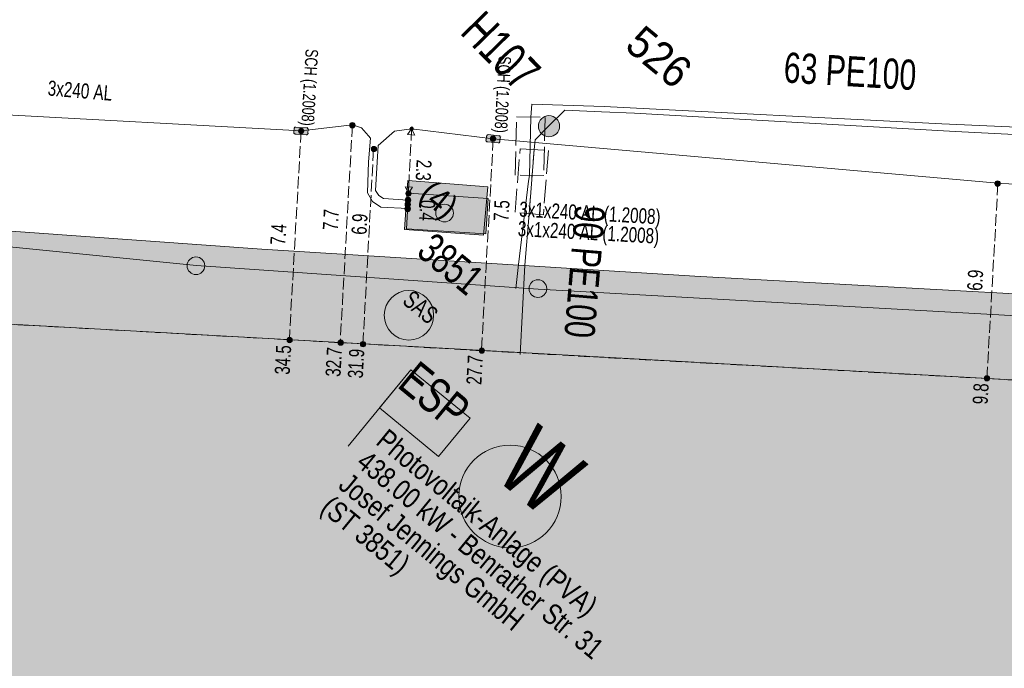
# Model space of a CAD drawing. Header units: metres. Extents: x -740 to 758, y -633 to 854.
# Tile 781 of 1056: x -63 to -28, y 199 to 222. Entities that reach past the tile are written whole.
import ezdxf

# ---------------------------------------------------------------- set-up
doc = ezdxf.new("R2010")
doc.units = ezdxf.units.M
doc.header["$MEASUREMENT"] = 0
for name, pattern in [('208_208_208_416', [1.04, 0.208, -0.208, 0.208, -0.416]), ('416_125', [0.5408, 0.416, -0.1248]), ('416_416', [0.832, 0.416, -0.416]), ('832_208', [1.04, 0.832, -0.208])]:
    doc.linetypes.add(name, pattern=pattern)
for name, color, linetype in [('Gas.LOVION', 7, 'Continuous'), ('Gis.LOVION', 7, 'Continuous'), ('Grundkarte.LOVION', 7, 'Continuous'), ('Grundkarte_Text.LOVION', 7, 'Continuous'), ('Strom.LOVION', 7, 'Continuous'), ('StromBemass.LOVION', 7, 'Continuous'), ('Wasser.LOVION', 7, 'Continuous')]:
    doc.layers.add(name, color=color, linetype=linetype)
doc.styles.add('ERSTELLTER_STIL_1', font='arial.ttf')

msp = doc.modelspace()

# ---------------------------------------------------------------- hatches: boundary and pattern name
at = {"layer": 'Gas.LOVION', "linetype": 'Continuous', "lineweight": 13}
msp.add_hatch(color=7, dxfattribs=at).paths.add_polyline_path([(-45.041, 212.587), (-45.787, 212.661), (-45.825, 212.288), (-45.079, 212.214)])
at = {"layer": 'Gis.LOVION', "linetype": 'Continuous', "lineweight": 18}
msp.add_hatch(color=41, dxfattribs=at).paths.add_polyline_path([(-46.474, 214.545), (-46.389, 215.795), (-49.216, 215.991), (-49.285, 214.728)])
at = {"layer": 'Grundkarte.LOVION', "linetype": 'Continuous', "lineweight": 18}
for points in [[(-20.707, 175.006), (-18.759, 208.89), (-18.583, 211.922), (-39.087, 213.051), (-54.401, 214.006), (-70.98, 215.193), (-70.956, 215.55), (-88.908, 216.573), (-89.159, 212.795), (-89.484, 212.793), (-89.901, 205.275), (-92.251, 205.429), (-92.441, 201.923), (-90.064, 201.801), (-90.189, 199.749), (-92.571, 199.93), (-92.76, 196.424), (-90.384, 196.302), (-90.731, 190.179), (-93.107, 190.301), (-93.297, 186.795), (-90.92, 186.673), (-91.299, 179.661), (-91.334, 179.421), (-94.281, 179.635), (-95.067, 165.904), (-78.303, 164.942), (-78.509, 161.611), (-66.115, 160.902), (-64.277, 164.776), (-63.329, 164.75), (-53.935, 160.26), (-52.065, 164.108), (-51.084, 164.056), (-41.69, 159.566), (-39.852, 163.44), (-38.904, 163.415), (-29.503, 158.866), (-21.66, 158.45), (-21.322, 164.365)], [(-49.23, 216.433), (-49.357, 214.706), (-46.559, 214.507), (-46.4, 216.207)]]:
    msp.add_hatch(color=254, dxfattribs=at).paths.add_polyline_path(points)
at = {"layer": 'Strom.LOVION', "linetype": 'Continuous', "lineweight": 13}
for points in [[(-52.811, 218.3), (-53.198, 218.321), (-53.227, 218.318), (-53.253, 218.286), (-53.251, 218.257), (-53.268, 218.137), (-53.265, 218.107), (-53.217, 218.068), (-53.188, 218.071), (-52.831, 218.047), (-52.802, 218.049), (-52.762, 218.098), (-52.765, 218.127), (-52.76, 218.231), (-52.747, 218.247), (-52.779, 218.273), (-52.782, 218.303)], [(-46.016, 218.018), (-46.389, 218.056), (-46.418, 218.053), (-46.458, 218.005), (-46.459, 217.871), (-46.473, 217.855), (-46.47, 217.826), (-46.438, 217.8), (-46.408, 217.803), (-46.035, 217.765), (-46.006, 217.768), (-45.979, 217.8), (-45.982, 217.829), (-45.964, 217.949), (-45.951, 217.965), (-45.983, 217.992), (-45.986, 218.021)]]:
    msp.add_hatch(color=7, dxfattribs=at).paths.add_polyline_path(points)
at = {"layer": 'Strom.LOVION', "linetype": 'Continuous', "lineweight": 18}
for points in [[(-49.162, 215.372), (-49.155, 215.382), (-49.149, 215.394), (-49.144, 215.405), (-49.141, 215.418), (-49.139, 215.43), (-49.139, 215.443), (-49.141, 215.456), (-49.144, 215.468), (-49.149, 215.48), (-49.155, 215.491), (-49.163, 215.501), (-49.171, 215.511), (-49.181, 215.519), (-49.192, 215.526), (-49.204, 215.531), (-49.216, 215.535), (-49.228, 215.537), (-49.241, 215.538), (-49.254, 215.537), (-49.266, 215.535), (-49.278, 215.531), (-49.29, 215.525), (-49.301, 215.518), (-49.31, 215.51), (-49.319, 215.501), (-49.326, 215.491), (-49.333, 215.479), (-49.337, 215.468), (-49.34, 215.455), (-49.342, 215.443), (-49.342, 215.43), (-49.34, 215.417), (-49.337, 215.405), (-49.332, 215.393), (-49.326, 215.382), (-49.319, 215.372), (-49.31, 215.362), (-49.3, 215.354), (-49.289, 215.347), (-49.278, 215.342), (-49.266, 215.338), (-49.253, 215.336), (-49.24, 215.335), (-49.228, 215.336), (-49.215, 215.338), (-49.203, 215.342), (-49.191, 215.348), (-49.181, 215.355), (-49.171, 215.363)], [(-49.15, 215.672), (-49.142, 215.682), (-49.136, 215.693), (-49.132, 215.705), (-49.128, 215.718), (-49.127, 215.73), (-49.127, 215.743), (-49.129, 215.755), (-49.132, 215.768), (-49.136, 215.779), (-49.143, 215.791), (-49.15, 215.801), (-49.159, 215.81), (-49.169, 215.818), (-49.179, 215.825), (-49.191, 215.83), (-49.203, 215.834), (-49.215, 215.836), (-49.228, 215.837), (-49.241, 215.836), (-49.253, 215.834), (-49.265, 215.83), (-49.277, 215.824), (-49.287, 215.818), (-49.297, 215.81), (-49.306, 215.8), (-49.313, 215.79), (-49.319, 215.779), (-49.324, 215.767), (-49.327, 215.755), (-49.329, 215.742), (-49.329, 215.729), (-49.327, 215.717), (-49.324, 215.705), (-49.319, 215.693), (-49.313, 215.682), (-49.305, 215.671), (-49.297, 215.662), (-49.287, 215.654), (-49.276, 215.647), (-49.265, 215.642), (-49.253, 215.638), (-49.24, 215.636), (-49.227, 215.635), (-49.215, 215.636), (-49.202, 215.638), (-49.19, 215.642), (-49.179, 215.648), (-49.168, 215.655), (-49.158, 215.663)]]:
    msp.add_hatch(color=1, dxfattribs=at).paths.add_polyline_path(points)
at = {"layer": 'StromBemass.LOVION', "linetype": 'Continuous', "lineweight": 13}
for points in [[(-51.121, 218.327), (-51.114, 218.337), (-51.108, 218.347), (-51.104, 218.359), (-51.101, 218.37), (-51.1, 218.382), (-51.1, 218.394), (-51.101, 218.406), (-51.104, 218.418), (-51.109, 218.429), (-51.114, 218.439), (-51.121, 218.449), (-51.13, 218.458), (-51.139, 218.465), (-51.149, 218.472), (-51.16, 218.477), (-51.171, 218.48), (-51.183, 218.483), (-51.195, 218.483), (-51.207, 218.482), (-51.219, 218.48), (-51.23, 218.476), (-51.241, 218.471), (-51.251, 218.465), (-51.26, 218.457), (-51.269, 218.448), (-51.276, 218.439), (-51.281, 218.428), (-51.286, 218.417), (-51.289, 218.405), (-51.29, 218.393), (-51.29, 218.382), (-51.288, 218.37), (-51.285, 218.358), (-51.281, 218.347), (-51.275, 218.336), (-51.268, 218.327), (-51.26, 218.318), (-51.251, 218.31), (-51.241, 218.304), (-51.23, 218.299), (-51.218, 218.295), (-51.206, 218.293), (-51.194, 218.292), (-51.183, 218.293), (-51.171, 218.295), (-51.159, 218.299), (-51.149, 218.304), (-51.138, 218.311), (-51.129, 218.318)], [(-51.146, 218.352), (-51.142, 218.359), (-51.138, 218.365), (-51.135, 218.373), (-51.133, 218.38), (-51.132, 218.388), (-51.132, 218.396), (-51.133, 218.403), (-51.135, 218.411), (-51.138, 218.418), (-51.142, 218.425), (-51.147, 218.431), (-51.152, 218.437), (-51.158, 218.442), (-51.165, 218.446), (-51.172, 218.449), (-51.179, 218.452), (-51.187, 218.453), (-51.194, 218.453), (-51.202, 218.453), (-51.21, 218.451), (-51.217, 218.449), (-51.224, 218.446), (-51.231, 218.441), (-51.237, 218.437), (-51.242, 218.431), (-51.246, 218.425), (-51.25, 218.418), (-51.253, 218.411), (-51.255, 218.403), (-51.256, 218.395), (-51.256, 218.388), (-51.255, 218.38), (-51.253, 218.372), (-51.25, 218.365), (-51.246, 218.358), (-51.242, 218.352), (-51.236, 218.346), (-51.23, 218.341), (-51.224, 218.337), (-51.217, 218.334), (-51.209, 218.332), (-51.202, 218.33), (-51.194, 218.33), (-51.186, 218.33), (-51.179, 218.332), (-51.171, 218.334), (-51.164, 218.338), (-51.158, 218.342), (-51.152, 218.347)], [(-49.049, 218.225), (-49.045, 218.232), (-49.041, 218.239), (-49.038, 218.246), (-49.036, 218.254), (-49.035, 218.261), (-49.035, 218.269), (-49.036, 218.277), (-49.038, 218.284), (-49.041, 218.292), (-49.045, 218.299), (-49.05, 218.305), (-49.055, 218.311), (-49.061, 218.316), (-49.068, 218.32), (-49.075, 218.323), (-49.082, 218.325), (-49.09, 218.327), (-49.098, 218.327), (-49.105, 218.327), (-49.113, 218.325), (-49.121, 218.323), (-49.128, 218.32), (-49.134, 218.315), (-49.14, 218.31), (-49.146, 218.305), (-49.15, 218.298), (-49.154, 218.291), (-49.157, 218.284), (-49.159, 218.276), (-49.16, 218.269), (-49.16, 218.261), (-49.159, 218.253), (-49.157, 218.246), (-49.154, 218.238), (-49.15, 218.231), (-49.145, 218.225), (-49.14, 218.219), (-49.134, 218.214), (-49.127, 218.21), (-49.12, 218.207), (-49.113, 218.205), (-49.105, 218.203), (-49.097, 218.203), (-49.089, 218.203), (-49.082, 218.205), (-49.074, 218.207), (-49.067, 218.21), (-49.061, 218.215), (-49.055, 218.22)], [(-52.933, 218.124), (-52.926, 218.134), (-52.92, 218.144), (-52.916, 218.155), (-52.913, 218.166), (-52.912, 218.178), (-52.912, 218.19), (-52.913, 218.201), (-52.916, 218.213), (-52.921, 218.224), (-52.926, 218.234), (-52.933, 218.243), (-52.941, 218.252), (-52.95, 218.259), (-52.96, 218.266), (-52.971, 218.271), (-52.982, 218.274), (-52.994, 218.276), (-53.006, 218.277), (-53.017, 218.276), (-53.029, 218.274), (-53.04, 218.27), (-53.051, 218.265), (-53.06, 218.259), (-53.069, 218.252), (-53.077, 218.243), (-53.084, 218.233), (-53.09, 218.223), (-53.094, 218.212), (-53.097, 218.201), (-53.099, 218.189), (-53.099, 218.177), (-53.097, 218.166), (-53.094, 218.154), (-53.09, 218.144), (-53.084, 218.133), (-53.077, 218.124), (-53.069, 218.115), (-53.06, 218.108), (-53.05, 218.102), (-53.039, 218.097), (-53.028, 218.093), (-53.017, 218.091), (-53.005, 218.09), (-52.993, 218.091), (-52.982, 218.093), (-52.971, 218.097), (-52.96, 218.102), (-52.95, 218.108), (-52.941, 218.116)], [(-52.96, 218.146), (-52.955, 218.152), (-52.951, 218.159), (-52.948, 218.167), (-52.946, 218.175), (-52.945, 218.183), (-52.945, 218.191), (-52.946, 218.199), (-52.948, 218.206), (-52.951, 218.214), (-52.955, 218.221), (-52.96, 218.227), (-52.965, 218.233), (-52.972, 218.238), (-52.978, 218.242), (-52.986, 218.246), (-52.993, 218.248), (-53.001, 218.25), (-53.009, 218.25), (-53.017, 218.25), (-53.025, 218.248), (-53.033, 218.246), (-53.04, 218.242), (-53.047, 218.238), (-53.053, 218.233), (-53.058, 218.227), (-53.063, 218.22), (-53.067, 218.213), (-53.07, 218.206), (-53.072, 218.198), (-53.073, 218.19), (-53.073, 218.182), (-53.072, 218.174), (-53.07, 218.166), (-53.067, 218.159), (-53.063, 218.152), (-53.058, 218.145), (-53.053, 218.14), (-53.046, 218.135), (-53.04, 218.13), (-53.032, 218.127), (-53.025, 218.124), (-53.017, 218.123), (-53.009, 218.122), (-53.001, 218.123), (-52.993, 218.124), (-52.985, 218.127), (-52.978, 218.13), (-52.971, 218.135), (-52.965, 218.14)], [(-46.149, 217.853), (-46.142, 217.862), (-46.137, 217.873), (-46.132, 217.884), (-46.13, 217.895), (-46.128, 217.907), (-46.128, 217.919), (-46.13, 217.93), (-46.133, 217.942), (-46.137, 217.953), (-46.143, 217.963), (-46.15, 217.972), (-46.158, 217.981), (-46.167, 217.989), (-46.177, 217.995), (-46.188, 218), (-46.199, 218.003), (-46.21, 218.006), (-46.222, 218.006), (-46.234, 218.006), (-46.245, 218.003), (-46.257, 218), (-46.267, 217.995), (-46.277, 217.988), (-46.286, 217.981), (-46.294, 217.972), (-46.301, 217.962), (-46.307, 217.952), (-46.311, 217.941), (-46.314, 217.93), (-46.315, 217.918), (-46.315, 217.906), (-46.314, 217.895), (-46.311, 217.883), (-46.307, 217.872), (-46.301, 217.862), (-46.294, 217.852), (-46.286, 217.844), (-46.277, 217.836), (-46.267, 217.83), (-46.256, 217.825), (-46.245, 217.821), (-46.233, 217.819), (-46.222, 217.819), (-46.21, 217.819), (-46.198, 217.822), (-46.187, 217.825), (-46.176, 217.83), (-46.166, 217.837), (-46.157, 217.844)], [(-46.165, 217.869), (-46.161, 217.875), (-46.157, 217.882), (-46.154, 217.89), (-46.152, 217.897), (-46.151, 217.905), (-46.151, 217.913), (-46.152, 217.921), (-46.154, 217.929), (-46.157, 217.936), (-46.161, 217.943), (-46.165, 217.95), (-46.171, 217.955), (-46.177, 217.96), (-46.184, 217.965), (-46.191, 217.968), (-46.199, 217.97), (-46.206, 217.972), (-46.214, 217.972), (-46.222, 217.972), (-46.23, 217.97), (-46.238, 217.968), (-46.245, 217.964), (-46.252, 217.96), (-46.258, 217.955), (-46.263, 217.949), (-46.268, 217.943), (-46.272, 217.936), (-46.274, 217.928), (-46.276, 217.921), (-46.277, 217.913), (-46.277, 217.905), (-46.276, 217.897), (-46.274, 217.889), (-46.271, 217.882), (-46.268, 217.875), (-46.263, 217.868), (-46.257, 217.863), (-46.251, 217.858), (-46.244, 217.853), (-46.237, 217.85), (-46.23, 217.848), (-46.222, 217.846), (-46.214, 217.846), (-46.206, 217.846), (-46.198, 217.848), (-46.191, 217.85), (-46.183, 217.854), (-46.177, 217.858), (-46.171, 217.863)], [(-50.361, 217.49), (-50.354, 217.5), (-50.348, 217.51), (-50.344, 217.521), (-50.341, 217.532), (-50.34, 217.544), (-50.34, 217.555), (-50.341, 217.567), (-50.344, 217.578), (-50.348, 217.589), (-50.354, 217.599), (-50.361, 217.609), (-50.369, 217.617), (-50.378, 217.625), (-50.388, 217.631), (-50.399, 217.636), (-50.41, 217.64), (-50.421, 217.642), (-50.433, 217.642), (-50.445, 217.642), (-50.456, 217.639), (-50.467, 217.636), (-50.478, 217.631), (-50.488, 217.625), (-50.497, 217.617), (-50.505, 217.608), (-50.511, 217.599), (-50.517, 217.589), (-50.521, 217.578), (-50.524, 217.566), (-50.526, 217.555), (-50.526, 217.543), (-50.524, 217.532), (-50.521, 217.52), (-50.517, 217.509), (-50.511, 217.499), (-50.504, 217.49), (-50.496, 217.481), (-50.487, 217.474), (-50.477, 217.467), (-50.467, 217.463), (-50.456, 217.459), (-50.444, 217.457), (-50.432, 217.456), (-50.421, 217.457), (-50.409, 217.459), (-50.398, 217.463), (-50.387, 217.468), (-50.378, 217.474), (-50.369, 217.482)], [(-50.396, 217.501), (-50.392, 217.508), (-50.388, 217.515), (-50.385, 217.522), (-50.383, 217.53), (-50.382, 217.537), (-50.382, 217.545), (-50.383, 217.553), (-50.385, 217.56), (-50.388, 217.568), (-50.392, 217.574), (-50.396, 217.581), (-50.402, 217.586), (-50.408, 217.591), (-50.414, 217.596), (-50.422, 217.599), (-50.429, 217.601), (-50.437, 217.603), (-50.444, 217.603), (-50.452, 217.603), (-50.46, 217.601), (-50.467, 217.599), (-50.474, 217.595), (-50.481, 217.591), (-50.487, 217.586), (-50.492, 217.581), (-50.497, 217.574), (-50.501, 217.567), (-50.504, 217.56), (-50.505, 217.552), (-50.506, 217.545), (-50.506, 217.537), (-50.505, 217.529), (-50.503, 217.522), (-50.5, 217.514), (-50.497, 217.507), (-50.492, 217.501), (-50.487, 217.495), (-50.481, 217.49), (-50.474, 217.486), (-50.467, 217.483), (-50.46, 217.481), (-50.452, 217.479), (-50.444, 217.479), (-50.436, 217.479), (-50.429, 217.481), (-50.421, 217.483), (-50.414, 217.487), (-50.407, 217.491), (-50.401, 217.496)], [(-28.308, 216.267), (-28.301, 216.277), (-28.295, 216.287), (-28.291, 216.298), (-28.288, 216.31), (-28.286, 216.322), (-28.287, 216.334), (-28.288, 216.346), (-28.291, 216.357), (-28.295, 216.368), (-28.301, 216.379), (-28.308, 216.388), (-28.317, 216.397), (-28.326, 216.405), (-28.336, 216.411), (-28.347, 216.416), (-28.358, 216.42), (-28.37, 216.422), (-28.382, 216.423), (-28.394, 216.422), (-28.405, 216.42), (-28.417, 216.416), (-28.428, 216.411), (-28.438, 216.404), (-28.447, 216.397), (-28.455, 216.388), (-28.462, 216.378), (-28.468, 216.368), (-28.472, 216.357), (-28.475, 216.345), (-28.476, 216.333), (-28.476, 216.321), (-28.475, 216.309), (-28.472, 216.298), (-28.467, 216.287), (-28.462, 216.276), (-28.455, 216.267), (-28.446, 216.258), (-28.437, 216.25), (-28.427, 216.244), (-28.416, 216.239), (-28.405, 216.235), (-28.393, 216.233), (-28.381, 216.232), (-28.369, 216.233), (-28.358, 216.235), (-28.346, 216.239), (-28.335, 216.244), (-28.325, 216.251), (-28.316, 216.258)], [(-28.323, 216.288), (-28.318, 216.294), (-28.314, 216.301), (-28.312, 216.308), (-28.31, 216.316), (-28.309, 216.324), (-28.309, 216.331), (-28.31, 216.339), (-28.312, 216.347), (-28.315, 216.354), (-28.318, 216.361), (-28.323, 216.367), (-28.328, 216.372), (-28.334, 216.377), (-28.341, 216.381), (-28.348, 216.385), (-28.355, 216.387), (-28.363, 216.389), (-28.371, 216.389), (-28.378, 216.389), (-28.386, 216.387), (-28.393, 216.385), (-28.4, 216.381), (-28.407, 216.377), (-28.413, 216.372), (-28.418, 216.366), (-28.423, 216.36), (-28.426, 216.353), (-28.429, 216.346), (-28.431, 216.339), (-28.432, 216.331), (-28.432, 216.323), (-28.431, 216.316), (-28.429, 216.308), (-28.426, 216.301), (-28.422, 216.294), (-28.418, 216.288), (-28.412, 216.282), (-28.406, 216.277), (-28.4, 216.273), (-28.393, 216.27), (-28.386, 216.268), (-28.378, 216.266), (-28.37, 216.266), (-28.362, 216.266), (-28.355, 216.268), (-28.347, 216.27), (-28.34, 216.273), (-28.334, 216.278), (-28.328, 216.282)], [(-49.139, 215.917), (-49.132, 215.927), (-49.127, 215.937), (-49.122, 215.948), (-49.12, 215.96), (-49.118, 215.971), (-49.118, 215.983), (-49.12, 215.995), (-49.123, 216.006), (-49.127, 216.017), (-49.133, 216.027), (-49.14, 216.037), (-49.148, 216.045), (-49.157, 216.053), (-49.167, 216.059), (-49.177, 216.064), (-49.189, 216.068), (-49.2, 216.07), (-49.212, 216.07), (-49.224, 216.07), (-49.235, 216.067), (-49.246, 216.064), (-49.257, 216.059), (-49.267, 216.052), (-49.276, 216.045), (-49.284, 216.036), (-49.291, 216.027), (-49.296, 216.016), (-49.301, 216.005), (-49.304, 215.994), (-49.305, 215.982), (-49.305, 215.971), (-49.303, 215.959), (-49.301, 215.948), (-49.296, 215.937), (-49.29, 215.926), (-49.284, 215.917), (-49.275, 215.908), (-49.266, 215.901), (-49.256, 215.895), (-49.246, 215.89), (-49.235, 215.886), (-49.223, 215.884), (-49.211, 215.883), (-49.2, 215.884), (-49.188, 215.886), (-49.177, 215.89), (-49.166, 215.895), (-49.156, 215.901), (-49.147, 215.909)], [(-49.165, 215.946), (-49.161, 215.953), (-49.157, 215.959), (-49.154, 215.967), (-49.152, 215.974), (-49.151, 215.982), (-49.151, 215.99), (-49.152, 215.998), (-49.154, 216.006), (-49.157, 216.013), (-49.161, 216.02), (-49.166, 216.026), (-49.171, 216.032), (-49.177, 216.037), (-49.184, 216.041), (-49.191, 216.044), (-49.199, 216.047), (-49.206, 216.048), (-49.214, 216.049), (-49.222, 216.048), (-49.23, 216.047), (-49.237, 216.044), (-49.244, 216.041), (-49.251, 216.037), (-49.257, 216.032), (-49.263, 216.026), (-49.267, 216.019), (-49.271, 216.013), (-49.274, 216.005), (-49.276, 215.998), (-49.277, 215.99), (-49.277, 215.982), (-49.276, 215.974), (-49.274, 215.966), (-49.271, 215.959), (-49.267, 215.952), (-49.262, 215.946), (-49.257, 215.94), (-49.251, 215.935), (-49.244, 215.931), (-49.237, 215.928), (-49.229, 215.925), (-49.222, 215.924), (-49.214, 215.923), (-49.206, 215.924), (-49.198, 215.925), (-49.191, 215.928), (-49.184, 215.931), (-49.177, 215.935), (-49.171, 215.94)], [(-49.165, 215.946), (-49.161, 215.953), (-49.157, 215.959), (-49.154, 215.967), (-49.152, 215.974), (-49.151, 215.982), (-49.151, 215.99), (-49.152, 215.998), (-49.154, 216.006), (-49.157, 216.013), (-49.161, 216.02), (-49.166, 216.026), (-49.171, 216.032), (-49.177, 216.037), (-49.184, 216.041), (-49.191, 216.044), (-49.199, 216.047), (-49.206, 216.048), (-49.214, 216.049), (-49.222, 216.048), (-49.23, 216.047), (-49.237, 216.044), (-49.244, 216.041), (-49.251, 216.037), (-49.257, 216.032), (-49.263, 216.026), (-49.267, 216.019), (-49.271, 216.013), (-49.274, 216.005), (-49.276, 215.998), (-49.277, 215.99), (-49.277, 215.982), (-49.276, 215.974), (-49.274, 215.966), (-49.271, 215.959), (-49.267, 215.952), (-49.262, 215.946), (-49.257, 215.94), (-49.251, 215.935), (-49.244, 215.931), (-49.237, 215.928), (-49.229, 215.925), (-49.222, 215.924), (-49.214, 215.923), (-49.206, 215.924), (-49.198, 215.925), (-49.191, 215.928), (-49.184, 215.931), (-49.177, 215.935), (-49.171, 215.94)], [(-49.165, 215.526), (-49.158, 215.536), (-49.152, 215.546), (-49.148, 215.557), (-49.145, 215.569), (-49.143, 215.58), (-49.143, 215.592), (-49.145, 215.604), (-49.148, 215.616), (-49.152, 215.627), (-49.158, 215.637), (-49.165, 215.647), (-49.173, 215.655), (-49.182, 215.663), (-49.192, 215.669), (-49.203, 215.674), (-49.215, 215.678), (-49.226, 215.68), (-49.238, 215.681), (-49.25, 215.68), (-49.262, 215.678), (-49.273, 215.674), (-49.284, 215.669), (-49.294, 215.662), (-49.303, 215.655), (-49.311, 215.646), (-49.318, 215.636), (-49.324, 215.626), (-49.328, 215.615), (-49.331, 215.603), (-49.332, 215.592), (-49.332, 215.58), (-49.331, 215.568), (-49.328, 215.556), (-49.323, 215.545), (-49.318, 215.535), (-49.311, 215.525), (-49.302, 215.517), (-49.293, 215.509), (-49.283, 215.503), (-49.272, 215.498), (-49.261, 215.494), (-49.249, 215.492), (-49.237, 215.491), (-49.226, 215.492), (-49.214, 215.494), (-49.203, 215.498), (-49.192, 215.503), (-49.182, 215.51), (-49.173, 215.517)], [(-49.189, 215.535), (-49.184, 215.542), (-49.18, 215.549), (-49.177, 215.556), (-49.176, 215.563), (-49.175, 215.571), (-49.175, 215.579), (-49.176, 215.587), (-49.178, 215.594), (-49.181, 215.601), (-49.184, 215.608), (-49.189, 215.614), (-49.194, 215.62), (-49.2, 215.625), (-49.207, 215.629), (-49.214, 215.632), (-49.221, 215.635), (-49.229, 215.636), (-49.237, 215.637), (-49.244, 215.636), (-49.252, 215.635), (-49.26, 215.632), (-49.267, 215.629), (-49.273, 215.625), (-49.279, 215.62), (-49.284, 215.614), (-49.289, 215.608), (-49.293, 215.601), (-49.296, 215.594), (-49.297, 215.586), (-49.298, 215.578), (-49.298, 215.571), (-49.297, 215.563), (-49.295, 215.555), (-49.293, 215.548), (-49.289, 215.541), (-49.284, 215.535), (-49.279, 215.529), (-49.273, 215.524), (-49.266, 215.52), (-49.259, 215.517), (-49.252, 215.515), (-49.244, 215.513), (-49.236, 215.513), (-49.229, 215.513), (-49.221, 215.515), (-49.214, 215.517), (-49.206, 215.52), (-49.2, 215.525), (-49.194, 215.53)], [(-53.343, 210.737), (-53.336, 210.747), (-53.331, 210.757), (-53.326, 210.768), (-53.323, 210.779), (-53.322, 210.79), (-53.322, 210.802), (-53.324, 210.814), (-53.327, 210.825), (-53.331, 210.836), (-53.336, 210.846), (-53.343, 210.855), (-53.351, 210.863), (-53.36, 210.871), (-53.37, 210.877), (-53.381, 210.882), (-53.392, 210.885), (-53.403, 210.888), (-53.415, 210.888), (-53.426, 210.888), (-53.438, 210.885), (-53.449, 210.882), (-53.459, 210.877), (-53.469, 210.87), (-53.478, 210.863), (-53.486, 210.855), (-53.492, 210.845), (-53.498, 210.835), (-53.502, 210.824), (-53.505, 210.813), (-53.507, 210.801), (-53.507, 210.79), (-53.505, 210.778), (-53.502, 210.767), (-53.498, 210.756), (-53.492, 210.746), (-53.485, 210.737), (-53.477, 210.728), (-53.468, 210.721), (-53.459, 210.715), (-53.448, 210.71), (-53.437, 210.706), (-53.426, 210.704), (-53.414, 210.703), (-53.402, 210.704), (-53.391, 210.706), (-53.38, 210.71), (-53.37, 210.715), (-53.36, 210.721), (-53.351, 210.729)], [(-53.371, 210.761), (-53.366, 210.767), (-53.363, 210.774), (-53.36, 210.781), (-53.358, 210.789), (-53.357, 210.796), (-53.357, 210.804), (-53.358, 210.812), (-53.36, 210.819), (-53.363, 210.826), (-53.367, 210.833), (-53.371, 210.839), (-53.376, 210.845), (-53.382, 210.849), (-53.389, 210.854), (-53.396, 210.857), (-53.403, 210.859), (-53.411, 210.861), (-53.418, 210.861), (-53.426, 210.86), (-53.433, 210.859), (-53.441, 210.857), (-53.448, 210.853), (-53.454, 210.849), (-53.46, 210.844), (-53.465, 210.839), (-53.47, 210.832), (-53.473, 210.826), (-53.476, 210.819), (-53.478, 210.811), (-53.479, 210.804), (-53.479, 210.796), (-53.478, 210.788), (-53.476, 210.781), (-53.473, 210.774), (-53.469, 210.767), (-53.465, 210.761), (-53.46, 210.755), (-53.454, 210.75), (-53.447, 210.746), (-53.44, 210.743), (-53.433, 210.741), (-53.425, 210.739), (-53.418, 210.739), (-53.41, 210.739), (-53.403, 210.741), (-53.395, 210.743), (-53.388, 210.747), (-53.382, 210.751), (-53.376, 210.756)], [(-53.369, 210.759), (-53.364, 210.765), (-53.361, 210.771), (-53.358, 210.779), (-53.356, 210.786), (-53.355, 210.794), (-53.355, 210.801), (-53.356, 210.809), (-53.358, 210.816), (-53.361, 210.824), (-53.365, 210.83), (-53.369, 210.837), (-53.374, 210.842), (-53.38, 210.847), (-53.387, 210.851), (-53.394, 210.854), (-53.401, 210.857), (-53.409, 210.858), (-53.416, 210.859), (-53.424, 210.858), (-53.431, 210.857), (-53.439, 210.854), (-53.446, 210.851), (-53.452, 210.847), (-53.458, 210.842), (-53.463, 210.836), (-53.468, 210.83), (-53.472, 210.823), (-53.474, 210.816), (-53.476, 210.809), (-53.477, 210.801), (-53.477, 210.793), (-53.476, 210.786), (-53.474, 210.778), (-53.471, 210.771), (-53.468, 210.764), (-53.463, 210.758), (-53.458, 210.753), (-53.452, 210.748), (-53.445, 210.744), (-53.438, 210.74), (-53.431, 210.738), (-53.424, 210.737), (-53.416, 210.736), (-53.408, 210.737), (-53.401, 210.738), (-53.393, 210.741), (-53.386, 210.744), (-53.38, 210.748), (-53.374, 210.753)], [(-51.537, 210.645), (-51.53, 210.654), (-51.524, 210.665), (-51.52, 210.675), (-51.517, 210.687), (-51.516, 210.698), (-51.516, 210.71), (-51.517, 210.722), (-51.52, 210.733), (-51.525, 210.744), (-51.53, 210.754), (-51.537, 210.764), (-51.545, 210.772), (-51.554, 210.78), (-51.564, 210.786), (-51.575, 210.791), (-51.586, 210.794), (-51.597, 210.797), (-51.609, 210.797), (-51.621, 210.796), (-51.632, 210.794), (-51.643, 210.791), (-51.654, 210.786), (-51.664, 210.779), (-51.673, 210.772), (-51.681, 210.763), (-51.688, 210.754), (-51.693, 210.743), (-51.698, 210.733), (-51.7, 210.721), (-51.702, 210.71), (-51.702, 210.698), (-51.7, 210.686), (-51.697, 210.675), (-51.693, 210.664), (-51.687, 210.654), (-51.68, 210.644), (-51.672, 210.636), (-51.663, 210.628), (-51.654, 210.622), (-51.643, 210.617), (-51.632, 210.614), (-51.62, 210.611), (-51.609, 210.611), (-51.597, 210.612), (-51.585, 210.614), (-51.574, 210.617), (-51.564, 210.622), (-51.554, 210.629), (-51.545, 210.636)], [(-51.576, 210.66), (-51.571, 210.667), (-51.568, 210.674), (-51.565, 210.681), (-51.563, 210.689), (-51.562, 210.697), (-51.562, 210.705), (-51.563, 210.712), (-51.565, 210.72), (-51.568, 210.728), (-51.572, 210.735), (-51.576, 210.741), (-51.582, 210.747), (-51.588, 210.752), (-51.595, 210.756), (-51.602, 210.759), (-51.609, 210.762), (-51.617, 210.763), (-51.625, 210.764), (-51.633, 210.763), (-51.641, 210.762), (-51.649, 210.759), (-51.656, 210.756), (-51.662, 210.752), (-51.669, 210.746), (-51.674, 210.741), (-51.679, 210.734), (-51.682, 210.727), (-51.685, 210.72), (-51.687, 210.712), (-51.688, 210.704), (-51.688, 210.696), (-51.687, 210.688), (-51.685, 210.681), (-51.682, 210.673), (-51.678, 210.666), (-51.674, 210.66), (-51.668, 210.654), (-51.662, 210.649), (-51.655, 210.645), (-51.648, 210.641), (-51.641, 210.639), (-51.633, 210.637), (-51.625, 210.637), (-51.617, 210.638), (-51.609, 210.639), (-51.602, 210.642), (-51.594, 210.645), (-51.588, 210.649), (-51.581, 210.654)], [(-51.576, 210.66), (-51.571, 210.667), (-51.568, 210.674), (-51.565, 210.681), (-51.563, 210.689), (-51.562, 210.697), (-51.562, 210.705), (-51.563, 210.712), (-51.565, 210.72), (-51.568, 210.728), (-51.572, 210.735), (-51.576, 210.741), (-51.582, 210.747), (-51.588, 210.752), (-51.595, 210.756), (-51.602, 210.759), (-51.609, 210.762), (-51.617, 210.763), (-51.625, 210.764), (-51.633, 210.763), (-51.641, 210.762), (-51.649, 210.759), (-51.656, 210.756), (-51.662, 210.752), (-51.669, 210.746), (-51.674, 210.741), (-51.679, 210.734), (-51.682, 210.727), (-51.685, 210.72), (-51.687, 210.712), (-51.688, 210.704), (-51.688, 210.696), (-51.687, 210.688), (-51.685, 210.681), (-51.682, 210.673), (-51.678, 210.666), (-51.674, 210.66), (-51.668, 210.654), (-51.662, 210.649), (-51.655, 210.645), (-51.648, 210.641), (-51.641, 210.639), (-51.633, 210.637), (-51.625, 210.637), (-51.617, 210.638), (-51.609, 210.639), (-51.602, 210.642), (-51.594, 210.645), (-51.588, 210.649), (-51.581, 210.654)], [(-50.746, 210.592), (-50.739, 210.602), (-50.734, 210.612), (-50.729, 210.623), (-50.727, 210.635), (-50.725, 210.646), (-50.725, 210.658), (-50.727, 210.67), (-50.73, 210.681), (-50.734, 210.692), (-50.74, 210.702), (-50.747, 210.712), (-50.755, 210.72), (-50.764, 210.728), (-50.774, 210.734), (-50.784, 210.739), (-50.796, 210.743), (-50.807, 210.745), (-50.819, 210.746), (-50.831, 210.745), (-50.842, 210.743), (-50.853, 210.739), (-50.864, 210.734), (-50.874, 210.728), (-50.883, 210.72), (-50.891, 210.711), (-50.898, 210.702), (-50.903, 210.692), (-50.908, 210.681), (-50.911, 210.669), (-50.912, 210.657), (-50.912, 210.646), (-50.911, 210.634), (-50.908, 210.623), (-50.903, 210.612), (-50.898, 210.601), (-50.891, 210.592), (-50.882, 210.583), (-50.873, 210.576), (-50.863, 210.57), (-50.853, 210.565), (-50.842, 210.561), (-50.83, 210.559), (-50.818, 210.558), (-50.807, 210.559), (-50.795, 210.561), (-50.784, 210.565), (-50.773, 210.57), (-50.763, 210.576), (-50.754, 210.584)], [(-50.775, 210.619), (-50.771, 210.625), (-50.767, 210.632), (-50.764, 210.64), (-50.762, 210.648), (-50.761, 210.655), (-50.761, 210.663), (-50.762, 210.671), (-50.764, 210.679), (-50.767, 210.686), (-50.771, 210.693), (-50.775, 210.7), (-50.781, 210.706), (-50.787, 210.711), (-50.794, 210.715), (-50.801, 210.718), (-50.809, 210.721), (-50.816, 210.722), (-50.824, 210.723), (-50.832, 210.722), (-50.84, 210.721), (-50.848, 210.718), (-50.855, 210.715), (-50.862, 210.71), (-50.868, 210.705), (-50.873, 210.699), (-50.878, 210.693), (-50.882, 210.686), (-50.885, 210.679), (-50.886, 210.671), (-50.887, 210.663), (-50.887, 210.655), (-50.886, 210.647), (-50.884, 210.639), (-50.881, 210.632), (-50.878, 210.625), (-50.873, 210.619), (-50.867, 210.613), (-50.861, 210.608), (-50.855, 210.604), (-50.847, 210.6), (-50.84, 210.598), (-50.832, 210.596), (-50.824, 210.596), (-50.816, 210.596), (-50.808, 210.598), (-50.801, 210.6), (-50.793, 210.604), (-50.787, 210.608), (-50.781, 210.613)], [(-50.775, 210.619), (-50.771, 210.625), (-50.767, 210.632), (-50.764, 210.64), (-50.762, 210.648), (-50.761, 210.655), (-50.761, 210.663), (-50.762, 210.671), (-50.764, 210.679), (-50.767, 210.686), (-50.771, 210.693), (-50.775, 210.7), (-50.781, 210.706), (-50.787, 210.711), (-50.794, 210.715), (-50.801, 210.718), (-50.809, 210.721), (-50.816, 210.722), (-50.824, 210.723), (-50.832, 210.722), (-50.84, 210.721), (-50.848, 210.718), (-50.855, 210.715), (-50.862, 210.71), (-50.868, 210.705), (-50.873, 210.699), (-50.878, 210.693), (-50.882, 210.686), (-50.885, 210.679), (-50.886, 210.671), (-50.887, 210.663), (-50.887, 210.655), (-50.886, 210.647), (-50.884, 210.639), (-50.881, 210.632), (-50.878, 210.625), (-50.873, 210.619), (-50.867, 210.613), (-50.861, 210.608), (-50.855, 210.604), (-50.847, 210.6), (-50.84, 210.598), (-50.832, 210.596), (-50.824, 210.596), (-50.816, 210.596), (-50.808, 210.598), (-50.801, 210.6), (-50.793, 210.604), (-50.787, 210.608), (-50.781, 210.613)], [(-46.547, 210.363), (-46.54, 210.372), (-46.535, 210.383), (-46.53, 210.394), (-46.528, 210.405), (-46.526, 210.417), (-46.526, 210.428), (-46.528, 210.44), (-46.531, 210.451), (-46.535, 210.462), (-46.541, 210.472), (-46.548, 210.482), (-46.556, 210.49), (-46.565, 210.498), (-46.575, 210.504), (-46.585, 210.509), (-46.596, 210.513), (-46.608, 210.515), (-46.62, 210.515), (-46.631, 210.515), (-46.643, 210.512), (-46.654, 210.509), (-46.665, 210.504), (-46.674, 210.497), (-46.683, 210.49), (-46.691, 210.481), (-46.698, 210.472), (-46.704, 210.462), (-46.708, 210.451), (-46.711, 210.439), (-46.713, 210.428), (-46.713, 210.416), (-46.711, 210.404), (-46.708, 210.393), (-46.704, 210.382), (-46.698, 210.372), (-46.691, 210.362), (-46.683, 210.354), (-46.674, 210.346), (-46.664, 210.34), (-46.653, 210.335), (-46.642, 210.332), (-46.631, 210.329), (-46.619, 210.329), (-46.607, 210.329), (-46.596, 210.332), (-46.585, 210.335), (-46.574, 210.34), (-46.564, 210.347), (-46.555, 210.354)], [(-46.585, 210.386), (-46.58, 210.392), (-46.576, 210.399), (-46.574, 210.406), (-46.572, 210.414), (-46.571, 210.422), (-46.571, 210.43), (-46.572, 210.437), (-46.574, 210.445), (-46.577, 210.452), (-46.58, 210.459), (-46.585, 210.466), (-46.591, 210.471), (-46.597, 210.476), (-46.603, 210.481), (-46.61, 210.484), (-46.618, 210.486), (-46.626, 210.488), (-46.634, 210.488), (-46.641, 210.488), (-46.649, 210.486), (-46.657, 210.484), (-46.664, 210.48), (-46.67, 210.476), (-46.676, 210.471), (-46.682, 210.465), (-46.686, 210.459), (-46.69, 210.452), (-46.693, 210.445), (-46.695, 210.437), (-46.696, 210.429), (-46.696, 210.421), (-46.695, 210.413), (-46.693, 210.406), (-46.69, 210.399), (-46.686, 210.392), (-46.682, 210.385), (-46.676, 210.38), (-46.67, 210.375), (-46.663, 210.37), (-46.656, 210.367), (-46.649, 210.365), (-46.641, 210.363), (-46.633, 210.363), (-46.625, 210.363), (-46.618, 210.365), (-46.61, 210.367), (-46.603, 210.371), (-46.596, 210.375), (-46.59, 210.38)], [(-46.582, 210.383), (-46.577, 210.39), (-46.574, 210.397), (-46.571, 210.404), (-46.569, 210.412), (-46.568, 210.42), (-46.568, 210.427), (-46.569, 210.435), (-46.571, 210.443), (-46.574, 210.45), (-46.578, 210.457), (-46.582, 210.464), (-46.588, 210.469), (-46.594, 210.474), (-46.601, 210.479), (-46.608, 210.482), (-46.615, 210.484), (-46.623, 210.486), (-46.631, 210.486), (-46.639, 210.486), (-46.647, 210.484), (-46.654, 210.482), (-46.661, 210.478), (-46.668, 210.474), (-46.674, 210.469), (-46.679, 210.463), (-46.684, 210.457), (-46.688, 210.45), (-46.691, 210.443), (-46.693, 210.435), (-46.694, 210.427), (-46.694, 210.419), (-46.692, 210.411), (-46.69, 210.404), (-46.688, 210.396), (-46.684, 210.389), (-46.679, 210.383), (-46.674, 210.377), (-46.668, 210.372), (-46.661, 210.368), (-46.654, 210.365), (-46.646, 210.362), (-46.638, 210.361), (-46.63, 210.36), (-46.623, 210.361), (-46.615, 210.362), (-46.607, 210.365), (-46.6, 210.368), (-46.594, 210.372), (-46.587, 210.378)], [(-28.685, 209.388), (-28.678, 209.397), (-28.672, 209.407), (-28.668, 209.418), (-28.665, 209.43), (-28.664, 209.441), (-28.664, 209.453), (-28.665, 209.465), (-28.668, 209.476), (-28.673, 209.487), (-28.678, 209.497), (-28.685, 209.507), (-28.693, 209.515), (-28.702, 209.523), (-28.712, 209.529), (-28.723, 209.534), (-28.734, 209.538), (-28.746, 209.54), (-28.757, 209.54), (-28.769, 209.54), (-28.781, 209.537), (-28.792, 209.534), (-28.802, 209.529), (-28.812, 209.522), (-28.821, 209.515), (-28.829, 209.506), (-28.836, 209.497), (-28.842, 209.486), (-28.846, 209.476), (-28.849, 209.464), (-28.851, 209.452), (-28.85, 209.441), (-28.849, 209.429), (-28.846, 209.418), (-28.842, 209.407), (-28.836, 209.397), (-28.829, 209.387), (-28.821, 209.379), (-28.812, 209.371), (-28.802, 209.365), (-28.791, 209.36), (-28.78, 209.356), (-28.769, 209.354), (-28.757, 209.353), (-28.745, 209.354), (-28.734, 209.356), (-28.722, 209.36), (-28.712, 209.365), (-28.702, 209.371), (-28.693, 209.379)], [(-28.715, 209.397), (-28.71, 209.404), (-28.706, 209.411), (-28.703, 209.418), (-28.701, 209.426), (-28.7, 209.434), (-28.7, 209.442), (-28.701, 209.45), (-28.703, 209.458), (-28.706, 209.466), (-28.71, 209.473), (-28.715, 209.479), (-28.721, 209.485), (-28.727, 209.49), (-28.734, 209.494), (-28.741, 209.498), (-28.749, 209.5), (-28.757, 209.502), (-28.765, 209.502), (-28.773, 209.502), (-28.781, 209.5), (-28.788, 209.498), (-28.796, 209.494), (-28.803, 209.49), (-28.809, 209.485), (-28.814, 209.479), (-28.819, 209.472), (-28.823, 209.465), (-28.826, 209.458), (-28.828, 209.45), (-28.829, 209.442), (-28.829, 209.434), (-28.828, 209.426), (-28.826, 209.418), (-28.823, 209.41), (-28.819, 209.403), (-28.814, 209.397), (-28.808, 209.391), (-28.802, 209.386), (-28.795, 209.381), (-28.788, 209.378), (-28.78, 209.376), (-28.772, 209.374), (-28.764, 209.374), (-28.756, 209.374), (-28.748, 209.376), (-28.741, 209.378), (-28.733, 209.382), (-28.726, 209.386), (-28.72, 209.391)], [(-28.712, 209.397), (-28.707, 209.404), (-28.704, 209.411), (-28.701, 209.418), (-28.699, 209.426), (-28.698, 209.434), (-28.698, 209.442), (-28.699, 209.45), (-28.701, 209.458), (-28.704, 209.466), (-28.708, 209.473), (-28.712, 209.479), (-28.718, 209.485), (-28.724, 209.49), (-28.731, 209.495), (-28.738, 209.498), (-28.746, 209.501), (-28.754, 209.502), (-28.762, 209.503), (-28.77, 209.502), (-28.778, 209.5), (-28.786, 209.498), (-28.793, 209.494), (-28.8, 209.49), (-28.806, 209.485), (-28.812, 209.479), (-28.816, 209.472), (-28.82, 209.465), (-28.823, 209.458), (-28.825, 209.45), (-28.826, 209.442), (-28.826, 209.434), (-28.825, 209.426), (-28.823, 209.418), (-28.82, 209.41), (-28.816, 209.403), (-28.811, 209.397), (-28.806, 209.391), (-28.8, 209.386), (-28.793, 209.382), (-28.785, 209.378), (-28.778, 209.376), (-28.77, 209.374), (-28.762, 209.374), (-28.754, 209.374), (-28.746, 209.376), (-28.738, 209.378), (-28.731, 209.382), (-28.724, 209.386), (-28.718, 209.391)]]:
    msp.add_hatch(color=7, dxfattribs=at).paths.add_polyline_path(points)
at = {"layer": 'Wasser.LOVION', "linetype": 'Continuous', "lineweight": 13}
for points in [[(-43.953, 218.117), (-43.926, 218.155), (-43.903, 218.196), (-43.886, 218.24), (-43.874, 218.286), (-43.868, 218.333), (-43.869, 218.38), (-43.875, 218.427), (-43.887, 218.472), (-43.904, 218.516), (-43.927, 218.557), (-43.955, 218.595), (-43.987, 218.63), (-44.023, 218.66), (-44.063, 218.685), (-44.106, 218.705), (-44.151, 218.719), (-44.197, 218.728), (-44.244, 218.731), (-44.291, 218.727), (-44.338, 218.718), (-44.382, 218.704), (-44.425, 218.684), (-44.465, 218.658), (-44.501, 218.628), (-44.533, 218.594), (-44.561, 218.555), (-44.583, 218.514), (-44.601, 218.47), (-44.612, 218.424), (-44.618, 218.378), (-44.618, 218.33), (-44.612, 218.284), (-44.6, 218.238), (-44.582, 218.194), (-44.559, 218.153), (-44.532, 218.115), (-44.499, 218.081), (-44.463, 218.051), (-44.423, 218.026), (-44.38, 218.006), (-44.335, 217.991), (-44.289, 217.983), (-44.242, 217.98), (-44.195, 217.983), (-44.149, 217.992), (-44.104, 218.007), (-44.061, 218.027), (-44.022, 218.052), (-43.985, 218.082)], [(-44.89, 210.281), (-45.646, 210.311), (-45.654, 209.941), (-44.911, 209.895)]]:
    msp.add_hatch(color=7, dxfattribs=at).paths.add_polyline_path(points)

# ---------------------------------------------------------------- linework, layer by layer
at = {"layer": 'Gas.LOVION', "color": 5, "linetype": 'Continuous', "lineweight": 18}
msp.add_lwpolyline([(26.895, 215.334), (17.45, 215.963), (5.493, 216.582), (-6.443, 217.291), (-18.4, 217.911), (-30.348, 218.442), (-42.289, 219.048), (-44.854, 219.137), (-44.883, 218.676), (-44.933, 216.617), (-44.971, 216.406), (-45.319, 213.461), (-45.414, 212.624)], dxfattribs=at)
at = {"layer": 'Gas.LOVION', "color": 7, "linetype": '832_208', "lineweight": 13}
msp.add_lwpolyline([(-44.379, 218.666), (-44.429, 216.607), (-45.436, 216.627), (-45.386, 218.686)], close=True, dxfattribs=at)
at = {"layer": 'Gas.LOVION', "color": 252, "linetype": '208_208_208_416', "lineweight": 18}
msp.add_lwpolyline([(-44.883, 218.676), (-44.933, 216.617)], dxfattribs=at)
at = {"layer": 'Gis.LOVION', "color": 44, "linetype": 'Continuous', "lineweight": 18}
msp.add_lwpolyline([(-46.474, 214.545), (-49.285, 214.728), (-49.216, 215.991), (-46.389, 215.795)], close=True, dxfattribs=at)
at = {"layer": 'Grundkarte.LOVION', "color": 8, "linetype": 'Continuous', "lineweight": 18}
for points in [[(-91.299, 179.661), (-90.92, 186.673), (-93.297, 186.795), (-93.107, 190.301), (-90.731, 190.179), (-90.384, 196.302), (-92.76, 196.424), (-92.571, 199.93), (-90.189, 199.749), (-90.064, 201.801), (-92.441, 201.923), (-92.251, 205.429), (-89.901, 205.275), (-89.484, 212.793), (-89.159, 212.795), (-88.908, 216.573), (-70.956, 215.55), (-70.98, 215.193), (-54.401, 214.006), (-39.087, 213.051), (-18.583, 211.922), (-18.759, 208.89), (-20.707, 175.006)], [(-68.649, 214.623), (-56.709, 213.426), (-44.628, 212.597), (-19.041, 211.168), (-18.775, 211.165), (35.865, 207.936), (-18.775, 211.165), (-19.041, 211.168), (-44.628, 212.597), (-56.709, 213.426), (-68.649, 214.623)]]:
    msp.add_lwpolyline(points, dxfattribs=at)
at = {"layer": 'Grundkarte.LOVION', "color": 251, "linetype": 'Continuous', "lineweight": 13}
msp.add_lwpolyline([(-89.159, 212.795), (-88.908, 216.573), (-70.956, 215.55), (-70.98, 215.193), (-54.401, 214.006), (-39.087, 213.051), (-18.583, 211.922), (-18.759, 208.89), (-18.967, 208.9)], close=True, dxfattribs=at)
at = {"layer": 'Grundkarte.LOVION', "color": 8, "linetype": 'Continuous', "lineweight": 18}
msp.add_lwpolyline([(-49.23, 216.433), (-46.4, 216.207), (-46.559, 214.507), (-49.357, 214.706)], close=True, dxfattribs=at)
at = {"layer": 'Grundkarte.LOVION', "color": 9, "linetype": 'Continuous', "lineweight": 18}
for centre, radius in [((-47.937, 215.286), 0.313), ((-56.726, 213.423), 0.312), ((-44.635, 212.614), 0.313)]:
    msp.add_circle(centre, radius, dxfattribs=at)
at = {"layer": 'Strom.LOVION', "color": 1, "linetype": 'Continuous', "lineweight": 18}
for points in [[(-127.317, 264.053), (-108.463, 263.015), (-108.629, 260.028), (-109.685, 239.842), (-109.972, 228.878), (-109.444, 228.013), (-88.672, 222.626), (-78.206, 220.782), (-64.299, 218.802), (-53.008, 218.192), (-51.195, 218.399), (-50.875, 218.297), (-50.626, 218.011), (-50.558, 217.929), (-50.625, 217.095), (-50.665, 215.997), (-50.487, 215.69), (-50.188, 215.497), (-49.237, 215.442)], [(-49.236, 215.738), (-50.099, 215.801), (-50.257, 215.904), (-50.378, 216.084), (-50.313, 217.081), (-50.282, 217.675), (-49.711, 218.174), (-49.099, 218.264), (-46.212, 217.91), (-28.235, 216.328), (-15.511, 215.725), (-5.331, 215.139), (24.381, 213.389), (29.627, 213.089)], [(-51.342, 207.05), (-49.123, 209.749)]]:
    msp.add_lwpolyline(points, dxfattribs=at)
at = {"layer": 'Strom.LOVION', "color": 7, "linetype": 'Continuous', "lineweight": 13}
for points in [[(-52.811, 218.3), (-52.782, 218.303), (-52.779, 218.273), (-52.747, 218.247), (-52.76, 218.231), (-52.765, 218.127), (-52.762, 218.098), (-52.802, 218.049), (-52.831, 218.047), (-53.188, 218.071), (-53.217, 218.068), (-53.265, 218.107), (-53.268, 218.137), (-53.251, 218.257), (-53.253, 218.286), (-53.227, 218.318), (-53.198, 218.321)], [(-46.016, 218.018), (-45.986, 218.021), (-45.983, 217.992), (-45.951, 217.965), (-45.964, 217.949), (-45.982, 217.829), (-45.979, 217.8), (-46.006, 217.768), (-46.035, 217.765), (-46.408, 217.803), (-46.438, 217.8), (-46.47, 217.826), (-46.473, 217.855), (-46.459, 217.871), (-46.458, 218.005), (-46.418, 218.053), (-46.389, 218.056)], [(-46.474, 214.545), (-49.285, 214.728), (-49.216, 215.991), (-46.389, 215.795)]]:
    msp.add_lwpolyline(points, close=True, dxfattribs=at)
at = {"layer": 'Strom.LOVION', "color": 1, "linetype": 'Continuous', "lineweight": 18}
msp.add_lwpolyline([(-50.233, 208.399), (-49.123, 209.749), (-47.034, 208.032), (-48.144, 206.682)], close=True, dxfattribs=at)
at = {"layer": 'Strom.LOVION', "color": 7, "linetype": 'Continuous', "lineweight": 13}
for centre in [(-49.241, 215.437), (-49.228, 215.736)]:
    msp.add_circle(centre, 0.101, dxfattribs=at)
at = {"layer": 'Strom.LOVION', "color": 1, "linetype": 'Continuous', "lineweight": 18}
msp.add_circle((-49.196, 211.673), 0.875, dxfattribs=at)
at = {"layer": 'StromBemass.LOVION', "color": 7, "linetype": '416_125', "lineweight": 13}
for points in [[(-18.967, 208.9), (-28.758, 209.435), (-46.632, 210.421), (-50.823, 210.662), (-51.625, 210.702), (-53.424, 210.806), (-64.701, 211.433), (-78.667, 212.195), (-78.206, 220.782)], [(-51.195, 218.399), (-51.625, 210.702)], [(-53.008, 218.192), (-53.424, 210.806)], [(-49.099, 218.264), (-49.216, 215.991), (-49.235, 215.576)], [(-46.212, 217.91), (-46.632, 210.421)], [(-50.447, 217.541), (-50.823, 210.662)], [(-28.368, 216.33), (-28.758, 209.435)]]:
    msp.add_lwpolyline(points, dxfattribs=at)
at = {"layer": 'StromBemass.LOVION', "color": 7, "linetype": 'Continuous', "lineweight": 13}
for points in [[(-49.099, 218.264), (-49.241, 218.058), (-48.988, 218.038)], [(-49.216, 215.991), (-49.074, 216.197), (-49.327, 216.217)]]:
    msp.add_lwpolyline(points, close=True, dxfattribs=at)
for points in [[(-49.099, 218.264), (-49.108, 218.056)], [(-49.216, 215.991), (-49.207, 216.199)]]:
    msp.add_lwpolyline(points, dxfattribs=at)
for centre, radius in [((-51.195, 218.388), 0.0954), ((-51.194, 218.392), 0.0618), ((-49.097, 218.265), 0.0624), ((-53.005, 218.184), 0.0935), ((-53.009, 218.186), 0.0639), ((-46.222, 217.912), 0.0939), ((-46.214, 217.909), 0.0634), ((-50.433, 217.549), 0.0932), ((-50.444, 217.541), 0.0623), ((-28.381, 216.327), 0.0952), ((-28.37, 216.327), 0.0617), ((-49.212, 215.977), 0.0936), ((-49.214, 215.986), 0.0628), ((-49.214, 215.986), 0.0628), ((-49.238, 215.586), 0.0947), ((-49.237, 215.575), 0.062), ((-53.414, 210.796), 0.0924), ((-53.418, 210.8), 0.0611), ((-53.416, 210.797), 0.0612), ((-51.609, 210.704), 0.0932), ((-51.625, 210.7), 0.0634), ((-51.625, 210.7), 0.0634), ((-50.819, 210.652), 0.0937), ((-50.824, 210.659), 0.0634), ((-50.824, 210.659), 0.0634), ((-46.619, 210.422), 0.0934), ((-46.633, 210.425), 0.0628), ((-46.631, 210.423), 0.0629), ((-28.757, 209.447), 0.0935), ((-28.765, 209.438), 0.0644), ((-28.762, 209.438), 0.0644)]:
    msp.add_circle(centre, radius, dxfattribs=at)
at = {"layer": 'Wasser.LOVION', "color": 150, "linetype": 'Continuous', "lineweight": 18}
msp.add_lwpolyline([(27.233, 215.057), (17.734, 215.621), (5.854, 216.366), (-6.066, 217.062), (-17.982, 217.567), (-29.877, 218.163), (-41.216, 218.813), (-42.389, 218.861), (-43.681, 218.926), (-44.247, 218.369), (-44.731, 217.878), (-44.771, 217.534), (-44.947, 215.256), (-45.095, 213.438), (-45.26, 210.289)], dxfattribs=at)
at = {"layer": 'Wasser.LOVION', "color": 7, "linetype": '832_208', "lineweight": 13}
msp.add_lwpolyline([(-44.265, 217.495), (-44.441, 215.217), (-45.441, 215.311), (-45.261, 217.56)], close=True, dxfattribs=at)
at = {"layer": 'Wasser.LOVION', "color": 252, "linetype": '416_416', "lineweight": 18}
msp.add_lwpolyline([(-44.771, 217.534), (-44.947, 215.256)], dxfattribs=at)
at = {"layer": 'Wasser.LOVION', "color": 7, "linetype": 'Continuous', "lineweight": 13}
msp.add_circle((-44.243, 218.355), 0.375, dxfattribs=at)
at = {"layer": 'Wasser.LOVION', "color": 94, "linetype": 'Continuous', "lineweight": 18}
msp.add_circle((-45.621, 205.27), 1.812, dxfattribs=at)

# ---------------------------------------------------------------- texts
at = {"layer": 'Gas.LOVION', "color": 5, "linetype": 'Continuous', "lineweight": 18, "insert": (-35.966, 219.888), "char_height": 1.06709, "attachment_point": 7, "rotation": 356.6082, "style": 'ERSTELLTER_STIL_1'}
msp.add_mtext('{\\A1;\\W0.71558x;63 PE100}', dxfattribs=at)
at = {"layer": 'Grundkarte_Text.LOVION', "color": 7, "linetype": 'Continuous', "lineweight": 13, "attachment_point": 7, "style": 'ERSTELLTER_STIL_1'}
for s, insert, char_height, rotation in [('{\\A1;\\W0.89449x;526}', (-41.621, 221.105), 1.12433, 320.5838), ('{\\A1;\\W0.89450x;(4)}', (-49.039, 215.663), 0.83073, 320.5841)]:
    msp.add_mtext(s, dxfattribs=dict(at, insert=insert, char_height=char_height, rotation=rotation))
at = {"layer": 'Strom.LOVION', "color": 7, "linetype": 'Continuous', "lineweight": 13, "attachment_point": 7, "style": 'ERSTELLTER_STIL_1'}
for s, insert, char_height, rotation in [('{\\A1;\\W0.71563x;SCH (1.2008)}', (-52.979, 221.1), 0.4446, 266.6698), ('{\\A1;\\W0.71563x;SCH (1.2008)}', (-46.156, 220.849), 0.4446, 266.8501), ('{\\A1;\\W0.71558x;3851}', (-48.981, 213.819), 1.06709, 320.5841), ('{\\A1;\\W0.79999x;Photovoltaik-Anlage (PVA)}', (-50.544, 206.97), 0.73223, 320.5839), ('{\\A1;\\W0.79999x;438.00 kW - Benrather Str. 31}', (-51.107, 206.367), 0.73223, 320.5839), ('{\\A1;\\W0.79999x;Josef Jennings GmbH}', (-51.874, 205.417), 0.73223, 320.5839), ('{\\A1;\\W0.79999x;(ST 3851)}', (-52.502, 204.609), 0.73223, 320.5839)]:
    msp.add_mtext(s, dxfattribs=dict(at, insert=insert, char_height=char_height, rotation=rotation))
at = {"layer": 'Strom.LOVION', "color": 1, "linetype": 'Continuous', "lineweight": 18, "attachment_point": 7, "style": 'ERSTELLTER_STIL_1'}
for s, insert, char_height, rotation in [('{\\A1;\\W0.72504x;3x240 AL}', (-61.985, 219.434), 0.53355, 355.2435), ('{\\A1;\\W0.72276x;3x1x240 AL (1.2008)}', (-45.314, 215), 0.53355, 356.8419), ('{\\A1;\\W0.72276x;3x1x240 AL (1.2008)}', (-45.365, 214.312), 0.53355, 356.9042), ('{\\A1;\\W0.71558x;SAS}', (-49.469, 212.108), 0.62251, 320.5829), ('{\\A1;\\W0.71559x;ESP}', (-49.659, 209.144), 1.245, 320.5839)]:
    msp.add_mtext(s, dxfattribs=dict(at, insert=insert, char_height=char_height, rotation=rotation))
at = {"layer": 'StromBemass.LOVION', "color": 7, "linetype": 'Continuous', "lineweight": 13, "attachment_point": 7, "style": 'ERSTELLTER_STIL_1'}
for s, insert, char_height, rotation in [('{\\A1;\\W0.71559x;2.3}', (-48.929, 217.182), 0.53354, 267.1823), ('{\\A1;\\W0.71558x;0.4}', (-48.798, 215.762), 0.53355, 266.2522), ('{\\A1;\\W0.71559x;7.5}', (-45.667, 214.985), 0.53354, 86.835), ('{\\A1;\\W0.71558x;7.7}', (-51.712, 214.664), 0.53354, 86.835), ('{\\A1;\\W0.71559x;6.9}', (-50.69, 214.507), 0.53354, 86.8348), ('{\\A1;\\W0.71558x;7.4}', (-53.568, 214.143), 0.53354, 86.835), ('{\\A1;\\W0.71558x;6.9}', (-28.92, 212.527), 0.53354, 86.835), ('{\\A1;\\W0.71558x;34.5}', (-53.405, 209.563), 0.53354, 86.835), ('{\\A1;\\W0.71558x;32.7}', (-51.609, 209.489), 0.53354, 86.835), ('{\\A1;\\W0.71558x;31.9}', (-50.821, 209.432), 0.53354, 86.8348), ('{\\A1;\\W0.71558x;27.7}', (-46.635, 209.206), 0.53354, 86.835), ('{\\A1;\\W0.71558x;9.8}', (-28.727, 208.514), 0.53354, 86.8348)]:
    msp.add_mtext(s, dxfattribs=dict(at, insert=insert, char_height=char_height, rotation=rotation))
at = {"layer": 'Wasser.LOVION', "color": 7, "linetype": 'Continuous', "lineweight": 13, "insert": (-47.441, 221.631), "char_height": 1.24493, "attachment_point": 7, "rotation": 314.3194, "style": 'ERSTELLTER_STIL_1'}
msp.add_mtext('{\\A1;\\W0.71561x;H107}', dxfattribs=at)
at = {"layer": 'Wasser.LOVION', "color": 150, "linetype": 'Continuous', "lineweight": 18, "insert": (-43.325, 215.592), "char_height": 1.0671, "attachment_point": 7, "rotation": 265.1646, "style": 'ERSTELLTER_STIL_1'}
msp.add_mtext('{\\A1;\\W0.71557x;90 PE100}', dxfattribs=at)
at = {"layer": 'Wasser.LOVION', "color": 94, "linetype": 'Continuous', "lineweight": 18, "insert": (-46.23, 205.967), "char_height": 2.48982, "attachment_point": 7, "rotation": 320.5841, "style": 'ERSTELLTER_STIL_1'}
msp.add_mtext('{\\A1;\\W0.71562x;W}', dxfattribs=at)

doc.saveas('drawing.dxf')
